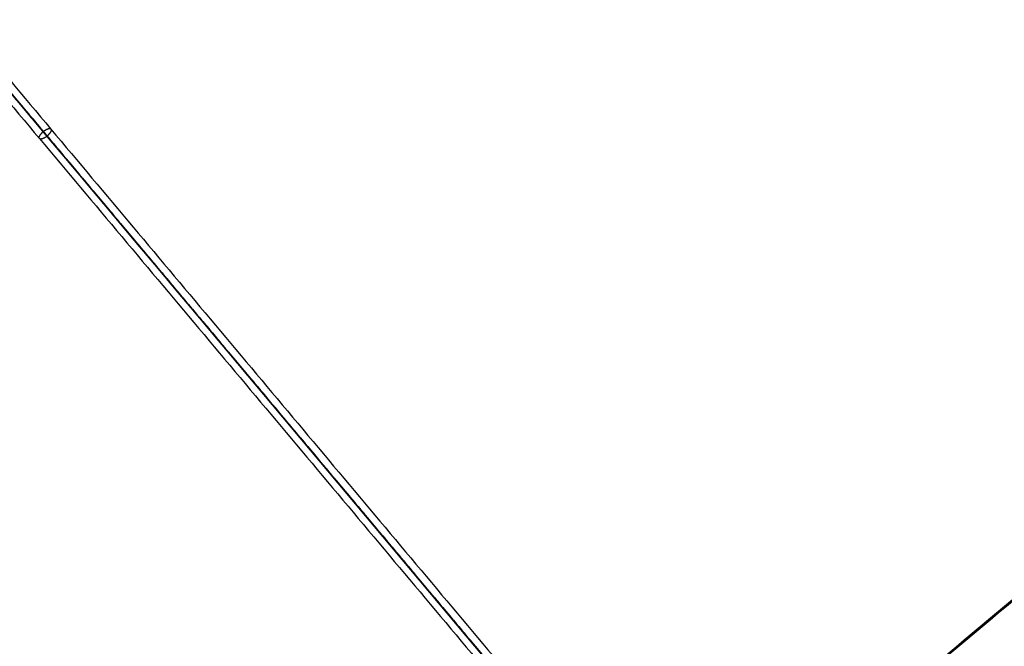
# Model space of a CAD drawing. Header units: millimetres. Extents: x -1267 to 1231, y -1283 to 1250.
# Tile 508 of 656: x 869 to 987, y -1011 to -936. Entities that reach past the tile are written whole.
import ezdxf

# ---------------------------------------------------------------- set-up
doc = ezdxf.new("R2010")
doc.units = ezdxf.units.MM
doc.layers.add('Default', color=7, linetype='Continuous', true_color=0x000000)

msp = doc.modelspace()

# ---------------------------------------------------------------- linework, layer by layer
at = {"layer": 'Default'}
msp.add_line((1081.26, -1198.62, -775.7), (502.75, -509.18, -775.7), dxfattribs=at)
for points in [[(1178.94, -1069.99, -788.94), (912.67, -752.65, -788.94), (646.39, -435.32, -788.94)], [(1178.04, -1069.09, -789.34), (912.58, -752.72, -789.34), (647.12, -436.36, -789.34)], [(1080.05, -612.2, -928.04), (792.01, -853.9, -928.04), (503.96, -1095.6, -928.04)], [(1079.29, -612.84, -927.62), (792.01, -853.9, -927.62), (504.72, -1094.96, -927.62)], [(405.07, -637.81, -788.94), (671.35, -955.14, -788.94), (937.62, -1272.48, -788.94)], [(405.97, -638.71, -789.34), (671.43, -955.07, -789.34), (936.89, -1271.43, -789.34)], [(699.51, -1247.89, -882.36), (947.79, -1039.56, -882.36), (1196.08, -831.23, -882.36)], [(700.3, -1247.04, -881.97), (947.7, -1039.44, -881.97), (1195.1, -831.85, -881.97)], [(793.98, -854.86, -647.6), (872.93, -948.96, -694.75), (951.89, -1043.05, -741.9)], [(792.62, -856.01, -647.6), (871.57, -950.1, -694.75), (950.53, -1044.2, -741.9)], [(793.07, -855.17, -648.51), (872.03, -949.26, -695.66), (950.98, -1043.36, -742.81)], [(951.43, -1043.89, -740.99), (872.48, -949.8, -693.84), (793.52, -855.7, -646.69)], [(944.1, -1035.16, -762.3), (903.43, -986.68, -762.3), (862.75, -938.2, -762.3)], [(862.75, -938.2, -761.89), (903.43, -986.68, -761.89), (944.1, -1035.16, -761.89)]]:
    msp.add_open_spline(points, degree=2, dxfattribs=at)
for points, knots in [([(1081.26, -1198.62, -761.89), (1067.61, -1182.35, -778.91), (1025.91, -1132.65, -825.77), (929.97, -1018.32, -903.18), (844.85, -916.87, -928.04), (792.01, -853.9, -928.04)], [2.41548, 2.41548, 2.41548, 2.41548, 70.396144, 198.636056, 404.995527, 404.995527, 404.995527, 404.995527]), ([(1080.5, -1197.71, -762.3), (1067.03, -1181.66, -779.04), (1025.53, -1132.2, -825.61), (929.88, -1018.21, -902.78), (844.81, -916.83, -927.62), (792.01, -853.9, -927.62)], [2.408267, 2.408267, 2.408267, 2.408267, 69.367076, 197.537893, 403.786179, 403.786179, 403.786179, 403.786179])]:
    msp.add_open_spline(points, degree=3, knots=knots, dxfattribs=at)
for points, weights in [([(872.48, -949.8, -693.84), (871.8, -950.37, -693.84), (871.57, -950.1, -694.75), (871.35, -949.83, -695.66), (872.03, -949.26, -695.66)], [0.999999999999, 0.707106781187, 1, 0.707106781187, 1]), ([(872.03, -949.26, -695.66), (872.71, -948.69, -695.66), (872.93, -948.96, -694.75), (873.16, -949.23, -693.84), (872.48, -949.8, -693.84)], [1, 0.707106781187, 1, 0.707106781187, 1])]:
    msp.add_rational_spline(points, weights, degree=2, knots=[1.570796, 1.570796, 1.570796, 3.141593, 3.141593, 4.712389, 4.712389, 4.712389], dxfattribs=at)

doc.saveas('drawing.dxf')
